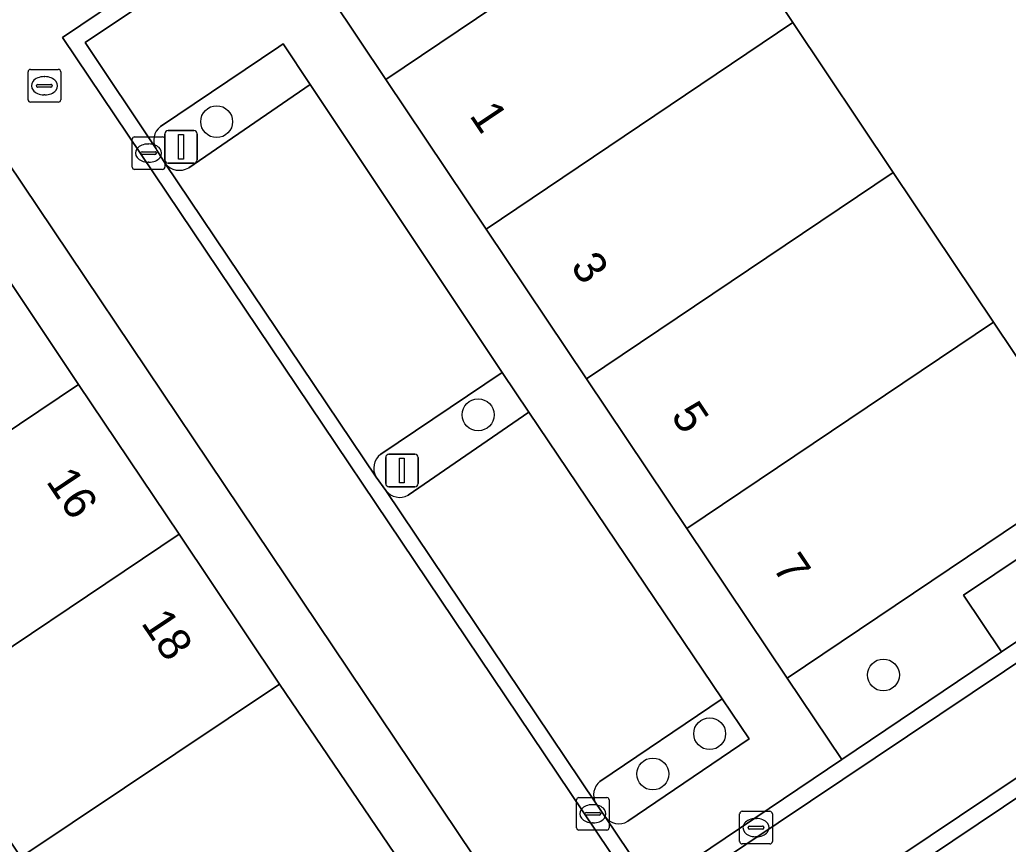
# Model space of a CAD drawing. Extents: x 158793 to 159888, y 384317 to 385256.
# Drawn here: x 159132.16 to 159162.45, y 384502.51 to 384527.78 of the extents above; entities that cross this region are included whole.
import ezdxf

# ---------------------------------------------------------------- set-up
doc = ezdxf.new("R2010")
doc.units = 0
for name, color, linetype in [('IMGEO_Boom', 7, 'Continuous'), ('IMGEO_Erf', 7, 'Continuous'), ('IMGEO_Groenvoorziening', 7, 'Continuous'), ('IMGEO_Kolk', 7, 'Continuous'), ('IMGEO_Lichtmast', 7, 'Continuous'), ('IMGEO_Pand', 7, 'Continuous'), ('IMGEO_Pand_nummerreeks', 7, 'Continuous'), ('IMGEO_Parkeervlak_open', 7, 'Continuous'), ('IMGEO_Rijbaan_lokaal_open', 7, 'Continuous'), ('IMGEO_Rioolput', 7, 'Continuous'), ('IMGEO_Voetpad_open', 7, 'Continuous')]:
    doc.layers.add(name, color=color, linetype=linetype)

msp = doc.modelspace()

# ---------------------------------------------------------------- linework, layer by layer
at = {"layer": 'IMGEO_Boom'}
for centre in [(159138.19, 384524.66), (159146.202, 384515.674), (159158.62, 384507.7), (159153.297, 384505.9), (159151.555, 384504.665)]:
    msp.add_circle(centre, 0.489, dxfattribs=at)
at = {"layer": 'IMGEO_Erf'}
msp.add_lwpolyline([(159092.403, 384547.537), (159146.803, 384466.42), (159147.192, 384465.822), (159161.549, 384475.497), (159159.318, 384478.851), (159149.866, 384472.514), (159146.813, 384477.068), (159146.575, 384477.423), (159148.078, 384478.431), (159145.25, 384482.643), (159142.186, 384487.209), (159139.121, 384491.775), (159136.05, 384496.35), (159144.008, 384501.688), (159140.119, 384507.423), (159132.189, 384502.119), (159129.183, 384506.629)], dxfattribs=at)
msp.add_lwpolyline([(159177.505, 384528.901), (159174.43, 384533.484), (159171.356, 384538.068), (159168.272, 384542.666), (159160.626, 384537.545), (159158.952, 384536.424), (159152.769, 384532.283), (159155.843, 384527.695), (159158.918, 384523.107), (159161.993, 384518.519), (159165.067, 384513.931), (159171.283, 384518.101), (159172.974, 384519.236), (159180.569, 384524.332)], close=True, dxfattribs=at)
at = {"layer": 'IMGEO_Groenvoorziening'}
for points in [[(159142.311, 384532.584), (159140.006, 384531.001), (159143.371, 384525.955), (159152.769, 384532.283), (159158.952, 384536.424), (159155.589, 384541.488), (159153.19, 384539.87), (159156.017, 384535.628), (159145.136, 384528.341)], [(159162.243, 384508.41), (159161.078, 384510.145), (159170.771, 384516.645), (159171.938, 384514.9), (159172.956, 384515.586), (159171.283, 384518.101), (159165.067, 384513.931), (159155.669, 384507.602), (159157.345, 384505.112)]]:
    msp.add_lwpolyline(points, close=True, dxfattribs=at)
for points in [[(159141.058, 384525.803), (159140.226, 384527.044), (159140.1, 384526.959), (159136.474, 384524.51)], [(159137.334, 384523.246), (159141.058, 384525.803)], [(159136.335, 384523.829), (159136.347, 384523.809), (159136.361, 384523.789), (159136.608, 384523.382)], [(159147.76, 384515.758), (159146.94, 384516.973), (159143.217, 384514.466)], [(159144.058, 384513.213), (159147.76, 384515.758)], [(159143.075, 384513.765), (159143.378, 384513.351)], [(159153.678, 384506.97), (159149.934, 384504.438)], [(159150.792, 384503.216), (159154.51, 384505.744), (159153.678, 384506.97)], [(159149.809, 384503.766), (159150.094, 384503.355)]]:
    msp.add_lwpolyline(points, dxfattribs=at)
for centre, radius, start, end in [((159136.78, 384524.093), 0.518, 126.2904, 210.6371), ((159137.049, 384523.731), 0.562, 218.3312, 300.4486), ((159143.542, 384514.035), 0.54, 127.0545, 210.0428), ((159143.798, 384513.675), 0.53, 217.6589, 299.3974), ((159150.275, 384504.027), 0.534, 129.6486, 209.2769), ((159150.519, 384503.666), 0.527, 216.2356, 301.2393)]:
    msp.add_arc(centre, radius, start, end, dxfattribs=at)
at = {"layer": 'IMGEO_Kolk'}
for p, q in [((159135.603, 384523.27), (159135.603, 384524.122)), ((159135.678, 384524.196), (159136.53, 384524.196)), ((159136.604, 384524.122), (159136.604, 384523.27)), ((159135.905, 384523.739), (159136.303, 384523.739)), ((159136.091, 384523.976), (159136.116, 384523.976)), ((159135.862, 384523.69), (159135.862, 384523.702)), ((159136.3, 384523.653), (159135.902, 384523.653)), ((159136.114, 384523.416), (159136.089, 384523.416)), ((159136.346, 384523.702), (159136.346, 384523.69)), ((159136.53, 384523.196), (159135.678, 384523.196)), ((159149.217, 384503.019), (159149.217, 384503.871)), ((159149.292, 384503.945), (159150.144, 384503.945)), ((159149.705, 384503.725), (159149.73, 384503.725)), ((159150.218, 384503.871), (159150.218, 384503.019)), ((159149.476, 384503.439), (159149.476, 384503.451)), ((159149.519, 384503.488), (159149.917, 384503.488)), ((159149.96, 384503.451), (159149.96, 384503.439)), ((159154.216, 384502.595), (159154.216, 384503.447)), ((159154.291, 384503.521), (159155.143, 384503.521)), ((159155.217, 384503.447), (159155.217, 384502.595)), ((159149.914, 384503.402), (159149.516, 384503.402)), ((159149.728, 384503.165), (159149.703, 384503.165)), ((159154.704, 384503.301), (159154.729, 384503.301)), ((159150.144, 384502.945), (159149.292, 384502.945)), ((159154.475, 384503.015), (159154.475, 384503.027)), ((159154.913, 384502.978), (159154.515, 384502.978)), ((159154.518, 384503.064), (159154.916, 384503.064)), ((159154.959, 384503.027), (159154.959, 384503.015)), ((159155.143, 384502.521), (159154.291, 384502.521)), ((159154.727, 384502.741), (159154.702, 384502.741))]:
    msp.add_line(p, q, dxfattribs=at)
for points in [[(159135.603, 384523.27), (159135.603, 384524.122)], [(159135.678, 384524.196), (159136.53, 384524.196)], [(159136.604, 384524.122), (159136.604, 384523.27)], [(159136.53, 384523.196), (159135.678, 384523.196)], [(159149.217, 384503.019), (159149.217, 384503.871)], [(159149.292, 384503.945), (159150.144, 384503.945)], [(159150.218, 384503.871), (159150.218, 384503.019)], [(159154.216, 384502.595), (159154.216, 384503.447)], [(159154.291, 384503.521), (159155.143, 384503.521)], [(159155.217, 384503.447), (159155.217, 384502.595)], [(159150.144, 384502.945), (159149.292, 384502.945)], [(159155.143, 384502.521), (159154.291, 384502.521)]]:
    msp.add_lwpolyline(points, dxfattribs=at)
for centre, radius, start, end in [((159135.68, 384524.12), 0.0765, 91.552, 178.448), ((159135.68, 384524.12), 0.0765, 91.552, 178.448), ((159136.528, 384524.12), 0.0765, 1.552, 88.448), ((159136.528, 384524.12), 0.0765, 1.552, 88.448), ((159135.902, 384523.699), 0.0403, 85.8775, 175.7526), ((159136.307, 384523.701), 0.0386, 1.7309, 96.639), ((159135.899, 384523.689), 0.0366, 178.938, 274.7102), ((159136.303, 384523.696), 0.043, 264.8664, 352.4533), ((159135.68, 384523.272), 0.0765, 181.552, 268.448), ((159135.68, 384523.272), 0.0765, 181.552, 268.448), ((159136.528, 384523.272), 0.0765, 271.552, 358.448), ((159136.528, 384523.272), 0.0765, 271.552, 358.448), ((159149.294, 384503.869), 0.0765, 91.552, 178.448), ((159149.294, 384503.869), 0.0765, 91.552, 178.448), ((159150.142, 384503.869), 0.0765, 1.552, 88.448), ((159150.142, 384503.869), 0.0765, 1.552, 88.448), ((159149.516, 384503.448), 0.0403, 85.8775, 175.7526), ((159149.513, 384503.438), 0.0366, 178.938, 274.7102), ((159149.917, 384503.445), 0.043, 264.8664, 352.4533), ((159149.921, 384503.45), 0.0386, 1.7309, 96.639), ((159154.293, 384503.445), 0.0765, 91.552, 178.448), ((159154.293, 384503.445), 0.0765, 91.552, 178.448), ((159155.141, 384503.445), 0.0765, 1.552, 88.448), ((159155.141, 384503.445), 0.0765, 1.552, 88.448), ((159149.294, 384503.021), 0.0765, 181.552, 268.448), ((159149.294, 384503.021), 0.0765, 181.552, 268.448), ((159150.142, 384503.021), 0.0765, 271.552, 358.448), ((159150.142, 384503.021), 0.0765, 271.552, 358.448), ((159154.515, 384503.024), 0.0403, 85.8775, 175.7526), ((159154.512, 384503.014), 0.0366, 178.938, 274.7102), ((159154.916, 384503.021), 0.043, 264.8664, 352.4533), ((159154.92, 384503.026), 0.0386, 1.7309, 96.639), ((159154.293, 384502.597), 0.0765, 181.552, 268.448), ((159154.293, 384502.597), 0.0765, 181.552, 268.448), ((159155.141, 384502.597), 0.0765, 271.552, 358.448), ((159155.141, 384502.597), 0.0765, 271.552, 358.448)]:
    msp.add_arc(centre, radius, start, end, dxfattribs=at)
for centre, major_axis, ratio, start_param, end_param in [((159136.09, 384523.696), (-0.387, 0.002), 0.722429, 4.712389, 7.853982), ((159136.115, 384523.696), (-0.39, 0.002), 0.717154, 1.570796, 4.712389), ((159149.704, 384503.445), (-0.387, 0.002), 0.722429, 4.712389, 7.853982), ((159149.729, 384503.445), (-0.39, 0.002), 0.717154, 1.570796, 4.712389), ((159154.703, 384503.021), (-0.387, 0.002), 0.722429, 4.712389, 7.853982), ((159154.728, 384503.021), (-0.39, 0.002), 0.717154, 1.570796, 4.712389)]:
    msp.add_ellipse(centre, major_axis=major_axis, ratio=ratio, start_param=start_param, end_param=end_param, dxfattribs=at)
at = {"layer": 'IMGEO_Lichtmast'}
for p, q in [((159136.7, 384524.39), (159137.49, 384524.39)), ((159137.49, 384524.39), (159136.7, 384524.39)), ((159136.6, 384523.49), (159136.6, 384524.29)), ((159136.6, 384524.29), (159136.6, 384523.49)), ((159137.59, 384524.29), (159137.59, 384523.49)), ((159137.59, 384523.49), (159137.59, 384524.29)), ((159137.49, 384523.39), (159136.7, 384523.39)), ((159136.7, 384523.39), (159137.49, 384523.39)), ((159143.371, 384513.567), (159143.371, 384514.367)), ((159143.371, 384514.367), (159143.371, 384513.567)), ((159143.471, 384514.467), (159144.261, 384514.467)), ((159144.261, 384514.467), (159143.471, 384514.467)), ((159144.361, 384514.367), (159144.361, 384513.567)), ((159144.361, 384513.567), (159144.361, 384514.367)), ((159144.261, 384513.467), (159143.471, 384513.467)), ((159143.471, 384513.467), (159144.261, 384513.467))]:
    msp.add_line(p, q, dxfattribs=at)
for points in [[(159137.02, 384524.265), (159137.17, 384524.265), (159137.17, 384523.515), (159137.02, 384523.515), (159137.02, 384524.265)], [(159143.791, 384514.342), (159143.941, 384514.342), (159143.941, 384513.592), (159143.791, 384513.592), (159143.791, 384514.342)]]:
    msp.add_lwpolyline(points, dxfattribs=at)
for centre, start, end in [((159136.7, 384524.29), 90, 180), ((159136.7, 384524.29), 90, 180), ((159137.49, 384524.29), 0, 90), ((159137.49, 384524.29), 360, 90), ((159136.7, 384523.49), 180, 270), ((159136.7, 384523.49), 180, 270), ((159137.49, 384523.49), 270, 0), ((159137.49, 384523.49), 270, 0), ((159143.471, 384514.367), 90, 180), ((159143.471, 384514.367), 90, 180), ((159144.261, 384514.367), 0, 90), ((159144.261, 384514.367), 360, 90), ((159143.471, 384513.567), 180, 270), ((159143.471, 384513.567), 180, 270), ((159144.261, 384513.567), 270, 0), ((159144.261, 384513.567), 270, 0)]:
    msp.add_arc(centre, 0.1, start, end, dxfattribs=at)
at = {"layer": 'IMGEO_Pand'}
for points in [[(159155.843, 384527.695), (159152.769, 384532.283), (159143.371, 384525.955), (159146.445, 384521.367)], [(159158.918, 384523.107), (159155.843, 384527.695), (159146.445, 384521.367), (159149.52, 384516.778)], [(159158.918, 384523.107), (159149.52, 384516.778), (159152.595, 384512.19), (159161.993, 384518.519)], [(159133.961, 384516.607), (159130.881, 384521.199), (159123.001, 384515.905), (159123.26, 384515.516), (159125.922, 384511.522), (159126.067, 384511.304)], [(159161.993, 384518.519), (159152.595, 384512.19), (159155.669, 384507.602), (159165.067, 384513.931)], [(159137.04, 384512.015), (159133.961, 384516.607), (159126.067, 384511.304), (159125.922, 384511.522), (159124.416, 384510.518), (159124.565, 384510.295), (159127.631, 384505.694), (159127.677, 384505.625), (159129.183, 384506.629), (159129.133, 384506.703)], [(159140.119, 384507.423), (159137.04, 384512.015), (159129.133, 384506.703), (159129.183, 384506.629), (159132.189, 384502.119)]]:
    msp.add_lwpolyline(points, close=True, dxfattribs=at)
at = {"layer": 'IMGEO_Parkeervlak_open'}
for points in [[(159141.058, 384525.803), (159137.334, 384523.246)], [(159143.217, 384514.466), (159146.94, 384516.973), (159141.058, 384525.803)], [(159136.608, 384523.382), (159143.075, 384513.765)], [(159147.76, 384515.758), (159144.058, 384513.213)], [(159149.934, 384504.438), (159153.678, 384506.97), (159147.76, 384515.758)], [(159143.378, 384513.351), (159149.809, 384503.766)]]:
    msp.add_lwpolyline(points, dxfattribs=at)
msp.add_lwpolyline([(159171.938, 384514.9), (159170.771, 384516.645), (159161.078, 384510.145), (159162.243, 384508.41)], close=True, dxfattribs=at)
for centre, radius, start, end in [((159137.049, 384523.731), 0.562, 218.3312, 300.4486), ((159143.542, 384514.035), 0.54, 127.0545, 210.0428), ((159143.798, 384513.675), 0.53, 217.6589, 299.3974), ((159150.275, 384504.027), 0.534, 129.6486, 209.2769)]:
    msp.add_arc(centre, radius, start, end, dxfattribs=at)
at = {"layer": 'IMGEO_Rijbaan_lokaal_open'}
for points in [[(159211.83, 384541.696), (159201.909, 384535.023), (159197.999, 384532.399), (159196.883, 384531.677), (159196.033, 384531.127), (159195.59, 384530.821), (159178.371, 384556.579), (159178.788, 384556.84), (159178.669, 384557.017), (159179.615, 384557.65), (159184.571, 384560.964), (159188.261, 384563.455), (159191.903, 384565.914), (159196.883, 384569.224), (159195.001, 384572.021), (159178.017, 384560.678), (159131.797, 384529.704), (159111.782, 384559.411), (159108.917, 384557.49), (159163.183, 384476.655), (159166.119, 384478.572), (159153.048, 384498.068), (159198.654, 384528.669), (159243.562, 384558.734)], [(159175.064, 384555.242), (159133.468, 384527.238), (159151.428, 384500.515), (159193.039, 384528.419)], [(159192.762, 384528.848), (159190.205, 384527.153), (159185.204, 384523.823), (159175.52, 384517.315), (159174.662, 384516.736), (159172.956, 384515.586), (159171.938, 384514.9), (159162.243, 384508.41), (159157.345, 384505.112), (159151.547, 384501.196), (159150.094, 384503.355), (159149.809, 384503.766), (159143.378, 384513.351), (159143.075, 384513.765), (159136.608, 384523.382), (159136.361, 384523.789), (159136.347, 384523.809), (159136.335, 384523.829), (159134.158, 384527.09), (159140.006, 384531.001)]]:
    msp.add_lwpolyline(points, dxfattribs=at)
for points in [[(159151.428, 384500.515), (159133.468, 384527.238), (159175.064, 384555.242), (159175.35, 384554.823), (159172.804, 384553.09), (159176.212, 384547.991), (159179.286, 384543.407), (159182.36, 384538.824), (159185.434, 384534.241), (159188.508, 384529.657), (159190.205, 384527.153), (159192.762, 384528.848), (159193.039, 384528.419)], [(159155.301, 384495.599), (159155.025, 384496.003), (159153.727, 384497.909), (159198.935, 384528.248), (159198.654, 384528.669), (159153.048, 384498.068), (159166.119, 384478.572), (159166.523, 384478.87), (159166.298, 384479.197), (159166.262, 384479.244), (159163.274, 384483.682)]]:
    msp.add_lwpolyline(points, close=True, dxfattribs=at)
at = {"layer": 'IMGEO_Rioolput'}
for p, q in [((159132.412, 384525.334), (159132.412, 384526.186)), ((159132.487, 384526.26), (159133.339, 384526.26)), ((159133.413, 384526.186), (159133.413, 384525.334)), ((159132.9, 384526.04), (159132.925, 384526.04)), ((159132.671, 384525.754), (159132.671, 384525.766)), ((159133.109, 384525.717), (159132.711, 384525.717)), ((159132.714, 384525.803), (159133.112, 384525.803)), ((159133.155, 384525.766), (159133.155, 384525.754)), ((159133.339, 384525.26), (159132.487, 384525.26)), ((159132.923, 384525.48), (159132.898, 384525.48))]:
    msp.add_line(p, q, dxfattribs=at)
for points in [[(159132.412, 384525.334), (159132.412, 384526.186)], [(159132.487, 384526.26), (159133.339, 384526.26)], [(159133.413, 384526.186), (159133.413, 384525.334)], [(159133.339, 384525.26), (159132.487, 384525.26)]]:
    msp.add_lwpolyline(points, dxfattribs=at)
for centre, radius, start, end in [((159132.489, 384526.184), 0.0765, 91.552, 178.448), ((159132.489, 384526.184), 0.0765, 91.552, 178.448), ((159133.337, 384526.184), 0.0765, 1.552, 88.448), ((159133.337, 384526.184), 0.0765, 1.552, 88.448), ((159132.711, 384525.763), 0.0403, 85.8775, 175.7526), ((159132.708, 384525.753), 0.0366, 178.938, 274.7102), ((159133.112, 384525.76), 0.043, 264.8664, 352.4533), ((159133.116, 384525.765), 0.0386, 1.7309, 96.639), ((159132.489, 384525.336), 0.0765, 181.552, 268.448), ((159132.489, 384525.336), 0.0765, 181.552, 268.448), ((159133.337, 384525.336), 0.0765, 271.552, 358.448), ((159133.337, 384525.336), 0.0765, 271.552, 358.448)]:
    msp.add_arc(centre, radius, start, end, dxfattribs=at)
for centre, major_axis, ratio, start_param, end_param in [((159132.899, 384525.76), (-0.387, 0.002), 0.722429, 4.712389, 7.853982), ((159132.924, 384525.76), (-0.39, 0.002), 0.717154, 1.570796, 4.712389)]:
    msp.add_ellipse(centre, major_axis=major_axis, ratio=ratio, start_param=start_param, end_param=end_param, dxfattribs=at)
at = {"layer": 'IMGEO_Voetpad_open'}
for points in [[(159197.375, 384524.94), (159199.572, 384526.415), (159200.91, 384527.313), (159242.933, 384555.489), (159251.436, 384542.893), (159251.54, 384542.964), (159252.893, 384543.878), (159252.964, 384543.926), (159243.439, 384558.042), (159198.935, 384528.248), (159153.727, 384497.909), (159155.025, 384496.003)], [(159130.881, 384521.199), (159133.961, 384516.607), (159137.04, 384512.015), (159140.119, 384507.423), (159144.008, 384501.688), (159147.07, 384497.12), (159150.132, 384492.553), (159153.194, 384487.986), (159156.256, 384483.418), (159159.318, 384478.851), (159161.549, 384475.497), (159161.771, 384475.164), (159162.564, 384473.972), (159163.873, 384474.855), (159164.23, 384475.096), (159163.183, 384476.655), (159108.917, 384557.49)], [(159152.595, 384512.19), (159149.52, 384516.778), (159146.445, 384521.367), (159143.371, 384525.955), (159140.006, 384531.001), (159134.158, 384527.09), (159136.335, 384523.829)], [(159136.474, 384524.51), (159140.1, 384526.959), (159140.226, 384527.044), (159141.058, 384525.803), (159146.94, 384516.973), (159147.76, 384515.758), (159153.678, 384506.97), (159154.51, 384505.744), (159150.792, 384503.216)], [(159150.094, 384503.355), (159151.547, 384501.196), (159157.345, 384505.112), (159155.669, 384507.602), (159152.595, 384512.19)]]:
    msp.add_lwpolyline(points, dxfattribs=at)
for centre, radius, start, end in [((159136.78, 384524.093), 0.518, 126.2904, 210.6371), ((159150.519, 384503.666), 0.527, 216.2356, 301.2393)]:
    msp.add_arc(centre, radius, start, end, dxfattribs=at)

# ---------------------------------------------------------------- texts
at = {"layer": 'IMGEO_Pand_nummerreeks'}
for s, rotation, p in [('1', 303.8277, (159145.917, 384524.849)), ('3', 303.8277, (159149.013, 384520.229)), ('5', 303.8277, (159152.087, 384515.643)), ('16', 303.8444, (159132.945, 384513.634)), ('7', 303.8277, (159155.202, 384510.994)), ('18', 303.8444, (159135.856, 384509.293))]:
    msp.add_text(s, height=1, rotation=rotation, dxfattribs=at).set_placement(p)

doc.saveas('drawing.dxf')
